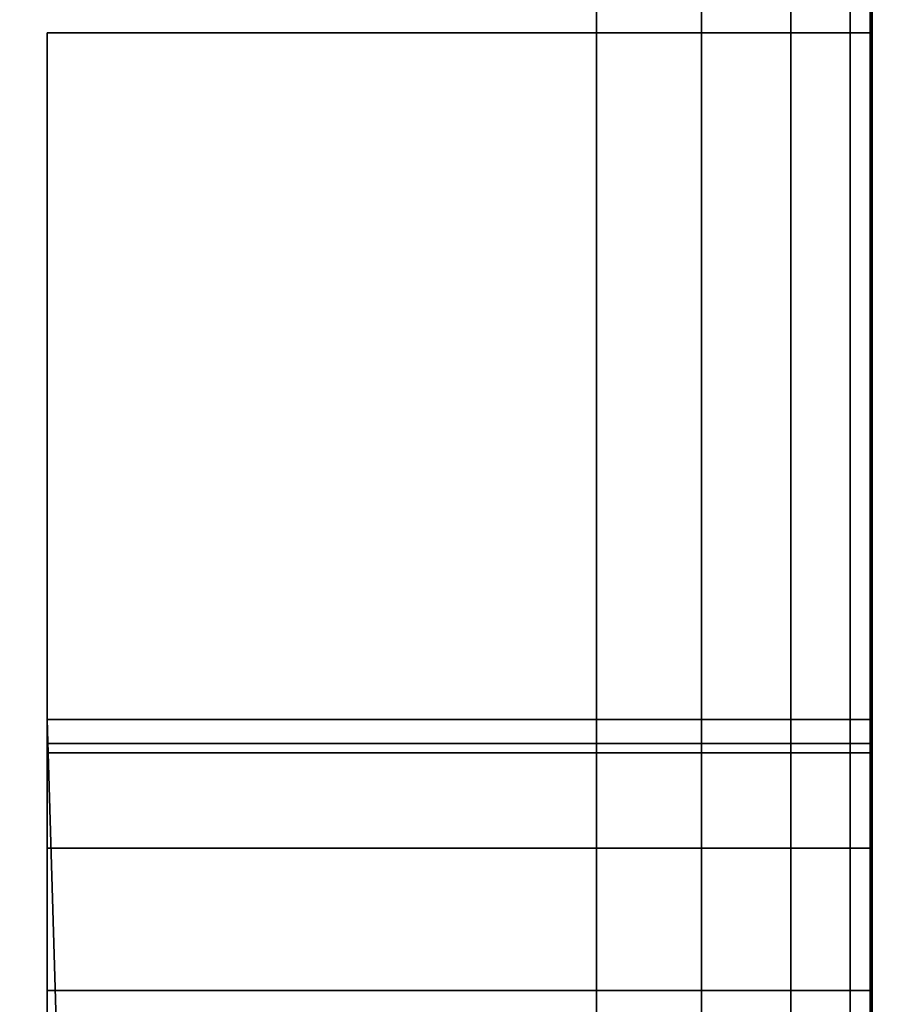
# Model space of a CAD drawing. Header units: millimetres. Extents: x -603 to 3703, y -115 to 193.
# Tile 640 of 656: x 3529.4 to 3532.55, y -12.45 to -8.86. Entities that reach past the tile are written whole.
import ezdxf

# ---------------------------------------------------------------- set-up
doc = ezdxf.new("R2010")
doc.units = ezdxf.units.MM
doc.layers.add('151', color=7, linetype='Continuous', true_color=0xffffff)

# ---------------------------------------------------------------- blocks, each defined once
blk = doc.blocks.new('UG_SURFACE_003')
at = {"layer": '151', "color": 252, "linetype": 'Continuous', "lineweight": 35}
for points in [[(3703.0001, -18, 2212.25), (3703.0001, 174.4, 2212.25), (2296.9999, 174.4, 2212.25), (2296.9999, -18, 2212.25)], [(2447, -18, 2062.2499), (2447, 174.4, 2062.2499), (3553, 174.4, 2062.2499), (3553, -18, 2062.2499)]]:
    blk.add_3dface(points, dxfattribs=at)
blk = doc.blocks.new('UG_SURFACE_140')
at = {"layer": '151', "color": 252, "linetype": 'Continuous', "lineweight": 35}
for points in [[(3529.5, -8.913, 310.41), (3532.5, -8.913, 310.41), (3532.5, -11.413, 309.5), (3529.5, -11.413, 309.5)], [(3529.5, -8.913, 323.25), (3532.5, -8.913, 323.25), (3532.5, -8.913, 310.41), (3529.5, -8.913, 310.41)], [(3529.5, -24.913, 323.25), (3532.5, -24.913, 323.25), (3532.5, -8.913, 323.25), (3529.5, -8.913, 323.25)], [(3529.5, -8.913, 330.25), (3532.5, -8.913, 330.25), (3532.5, -24.913, 330.25), (3529.5, -24.913, 330.25)], [(3529.5, -8.913, 343.09), (3532.5, -8.913, 343.09), (3532.5, -8.913, 330.25), (3529.5, -8.913, 330.25)], [(3529.5, -11.413, 344), (3532.5, -11.413, 344), (3532.5, -8.913, 343.09), (3529.5, -8.913, 343.09)], [(3529.5, -8.913, 323.25), (3529.5, -8.913, 310.41), (3529.5, -11.413, 315.5), (3529.5, -11.5348, 316.1122)], [(3529.5, -8.913, 310.41), (3529.5, -11.8816, 314.3688), (3529.5, -11.5348, 314.8878)], [(3529.5, -11.5348, 314.8878), (3529.5, -11.413, 315.5), (3529.5, -8.913, 310.41)], [(3529.5, -8.913, 343.09), (3529.5, -11.413, 338), (3529.5, -11.5348, 338.6122)], [(3529.5, -8.913, 330.25), (3529.5, -11.8816, 336.8688), (3529.5, -11.5348, 337.3878)], [(3529.5, -22.7889, 336.4002), (3529.5, -13.0128, 336.4002), (3529.5, -8.913, 330.25), (3529.5, -24.913, 330.25)], [(3529.5, -8.913, 323.25), (3529.5, -11.8816, 316.6312), (3529.5, -12.4006, 316.978)], [(3529.5, -12.4006, 314.022), (3529.5, -11.8816, 314.3688), (3529.5, -8.913, 310.41), (3529.5, -11.413, 309.5)], [(3529.5, -11.413, 344), (3529.5, -8.913, 343.09), (3529.5, -11.8816, 339.1312), (3529.5, -12.4006, 339.478)], [(3529.5, -11.5348, 337.3878), (3529.5, -11.413, 338), (3529.5, -8.913, 343.09), (3529.5, -8.913, 330.25)], [(3529.5, -13.0128, 336.4002), (3529.5, -12.4006, 336.522), (3529.5, -8.913, 330.25)], [(3529.5, -11.5348, 316.1122), (3529.5, -11.8816, 316.6312), (3529.5, -8.913, 323.25)], [(3529.5, -11.5348, 338.6122), (3529.5, -11.8816, 339.1312), (3529.5, -8.913, 343.09)], [(3529.5, -12.4006, 336.522), (3529.5, -11.8816, 336.8688), (3529.5, -8.913, 330.25)], [(3529.5, -24.913, 323.25), (3529.5, -8.913, 323.25), (3529.5, -12.4006, 316.978), (3529.5, -13.0128, 317.0998)], [(3532.5, -8.913, 330.25), (3532.5, -8.913, 343.09), (3532.5, -11.413, 338), (3532.5, -11.5348, 337.3878)], [(3532.5, -8.913, 343.09), (3532.5, -11.8816, 339.1312), (3532.5, -11.5348, 338.6122)], [(3532.5, -8.913, 330.25), (3532.5, -11.8816, 336.8688), (3532.5, -12.4006, 336.522)], [(3532.5, -11.5348, 338.6122), (3532.5, -11.413, 338), (3532.5, -8.913, 343.09)], [(3532.5, -8.913, 310.41), (3532.5, -11.413, 315.5), (3532.5, -11.5348, 314.8878)], [(3532.5, -8.913, 323.25), (3532.5, -11.8816, 316.6312), (3532.5, -11.5348, 316.1122)], [(3532.5, -22.7889, 317.0998), (3532.5, -13.0128, 317.0998), (3532.5, -8.913, 323.25), (3532.5, -24.913, 323.25)], [(3532.5, -11.5348, 337.3878), (3532.5, -11.8816, 336.8688), (3532.5, -8.913, 330.25)], [(3532.5, -11.413, 309.5), (3532.5, -8.913, 310.41), (3532.5, -11.8816, 314.3688), (3532.5, -12.4006, 314.022)], [(3532.5, -11.5348, 316.1122), (3532.5, -11.413, 315.5), (3532.5, -8.913, 310.41), (3532.5, -8.913, 323.25)], [(3532.5, -13.0128, 317.0998), (3532.5, -12.4006, 316.978), (3532.5, -8.913, 323.25)], [(3532.5, -12.4006, 339.478), (3532.5, -11.8816, 339.1312), (3532.5, -8.913, 343.09), (3532.5, -11.413, 344)], [(3532.5, -11.5348, 314.8878), (3532.5, -11.8816, 314.3688), (3532.5, -8.913, 310.41)], [(3532.5, -12.4006, 316.978), (3532.5, -11.8816, 316.6312), (3532.5, -8.913, 323.25)], [(3532.5, -24.913, 330.25), (3532.5, -8.913, 330.25), (3532.5, -12.4006, 336.522), (3532.5, -13.0128, 336.4002)], [(3529.5, -11.413, 309.5), (3532.5, -11.413, 309.5), (3532.5, -35.5645, 309.5), (3530.216, -35.4541, 309.5)], [(3530.216, -35.4541, 309.5), (3529.5, -35.5645, 309.5), (3529.5, -11.413, 309.5)], [(3529.5, -11.413, 344), (3529.5, -35.5645, 344), (3530.216, -35.4541, 344)], [(3530.216, -35.4541, 344), (3532.5, -35.5645, 344), (3532.5, -11.413, 344), (3529.5, -11.413, 344)], [(3529.5, -22.7889, 313.9002), (3529.5, -13.0128, 313.9002), (3529.5, -11.413, 309.5), (3529.5, -35.5645, 309.5)], [(3529.5, -13.0128, 313.9002), (3529.5, -12.4006, 314.022), (3529.5, -11.413, 309.5)], [(3529.5, -35.5645, 344), (3529.5, -11.413, 344), (3529.5, -13.0128, 339.5998), (3529.5, -22.7889, 339.5998)], [(3529.5, -12.4006, 339.478), (3529.5, -13.0128, 339.5998), (3529.5, -11.413, 344)], [(3529.5, -11.413, 338), (3532.5, -11.413, 338), (3532.5, -11.5348, 338.6122), (3529.5, -11.5348, 338.6122)], [(3529.5, -11.5348, 337.3878), (3532.5, -11.5348, 337.3878), (3532.5, -11.413, 338), (3529.5, -11.413, 338)], [(3529.5, -11.413, 315.5), (3532.5, -11.413, 315.5), (3532.5, -11.5348, 316.1122), (3529.5, -11.5348, 316.1122)], [(3529.5, -11.5348, 314.8878), (3532.5, -11.5348, 314.8878), (3532.5, -11.413, 315.5), (3529.5, -11.413, 315.5)], [(3532.5, -22.7889, 339.5998), (3532.5, -13.0128, 339.5998), (3532.5, -11.413, 344), (3532.5, -35.5645, 344)], [(3532.5, -13.0128, 339.5998), (3532.5, -12.4006, 339.478), (3532.5, -11.413, 344)], [(3532.5, -35.5645, 309.5), (3532.5, -11.413, 309.5), (3532.5, -13.0128, 313.9002), (3532.5, -22.7889, 313.9002)], [(3532.5, -12.4006, 314.022), (3532.5, -13.0128, 313.9002), (3532.5, -11.413, 309.5)], [(3529.5, -11.5348, 338.6122), (3532.5, -11.5348, 338.6122), (3532.5, -11.8816, 339.1312), (3529.5, -11.8816, 339.1312)], [(3529.5, -11.8816, 336.8688), (3532.5, -11.8816, 336.8688), (3532.5, -11.5348, 337.3878), (3529.5, -11.5348, 337.3878)], [(3529.5, -11.5348, 316.1122), (3532.5, -11.5348, 316.1122), (3532.5, -11.8816, 316.6312), (3529.5, -11.8816, 316.6312)], [(3529.5, -11.8816, 314.3688), (3532.5, -11.8816, 314.3688), (3532.5, -11.5348, 314.8878), (3529.5, -11.5348, 314.8878)], [(3529.5, -11.8816, 339.1312), (3532.5, -11.8816, 339.1312), (3532.5, -12.4006, 339.478), (3529.5, -12.4006, 339.478)], [(3529.5, -12.4006, 336.522), (3532.5, -12.4006, 336.522), (3532.5, -11.8816, 336.8688), (3529.5, -11.8816, 336.8688)], [(3529.5, -11.8816, 316.6312), (3532.5, -11.8816, 316.6312), (3532.5, -12.4006, 316.978), (3529.5, -12.4006, 316.978)], [(3529.5, -12.4006, 314.022), (3532.5, -12.4006, 314.022), (3532.5, -11.8816, 314.3688), (3529.5, -11.8816, 314.3688)], [(3529.5, -12.4006, 339.478), (3532.5, -12.4006, 339.478), (3532.5, -13.0128, 339.5998), (3529.5, -13.0128, 339.5998)], [(3529.5, -13.0128, 336.4002), (3532.5, -13.0128, 336.4002), (3532.5, -12.4006, 336.522), (3529.5, -12.4006, 336.522)], [(3529.5, -12.4006, 316.978), (3532.5, -12.4006, 316.978), (3532.5, -13.0128, 317.0998), (3529.5, -13.0128, 317.0998)], [(3529.5, -13.0128, 313.9002), (3532.5, -13.0128, 313.9002), (3532.5, -12.4006, 314.022), (3529.5, -12.4006, 314.022)]]:
    blk.add_3dface(points, dxfattribs=at)
blk = doc.blocks.new('UG_SURFACE_144')
at = {"layer": '151', "color": 252, "linetype": 'Continuous', "lineweight": 35}
for points in [[(3529.5, -8.913, 1495.41), (3532.5, -8.913, 1495.41), (3532.5, -11.413, 1494.5), (3529.5, -11.413, 1494.5)], [(3529.5, -8.913, 1508.25), (3532.5, -8.913, 1508.25), (3532.5, -8.913, 1495.41), (3529.5, -8.913, 1495.41)], [(3529.5, -24.913, 1508.25), (3532.5, -24.913, 1508.25), (3532.5, -8.913, 1508.25), (3529.5, -8.913, 1508.25)], [(3529.5, -8.913, 1515.25), (3532.5, -8.913, 1515.25), (3532.5, -24.913, 1515.25), (3529.5, -24.913, 1515.25)], [(3529.5, -8.913, 1528.09), (3532.5, -8.913, 1528.09), (3532.5, -8.913, 1515.25), (3529.5, -8.913, 1515.25)], [(3529.5, -11.413, 1529), (3532.5, -11.413, 1529), (3532.5, -8.913, 1528.09), (3529.5, -8.913, 1528.09)], [(3529.5, -8.913, 1528.09), (3529.5, -11.413, 1523), (3529.5, -11.5348, 1523.6123)], [(3529.5, -8.913, 1515.25), (3529.5, -11.8816, 1521.8687), (3529.5, -11.5348, 1522.3877)], [(3529.5, -11.5348, 1522.3877), (3529.5, -11.413, 1523), (3529.5, -8.913, 1528.09), (3529.5, -8.913, 1515.25)], [(3529.5, -11.5348, 1523.6123), (3529.5, -11.8816, 1524.1313), (3529.5, -8.913, 1528.09)], [(3529.5, -8.913, 1508.25), (3529.5, -8.913, 1495.41), (3529.5, -11.413, 1500.5), (3529.5, -11.5348, 1501.1122)], [(3529.5, -8.913, 1495.41), (3529.5, -11.8816, 1499.3688), (3529.5, -11.5348, 1499.8878)], [(3529.5, -8.913, 1515.25), (3529.5, -12.4006, 1521.5219), (3529.5, -11.8816, 1521.8687)], [(3529.5, -8.913, 1508.25), (3529.5, -11.8816, 1501.6313), (3529.5, -12.4006, 1501.978)], [(3529.5, -11.5348, 1499.8878), (3529.5, -11.413, 1500.5), (3529.5, -8.913, 1495.41)], [(3529.5, -11.8816, 1524.1313), (3529.5, -12.4006, 1524.4781), (3529.5, -11.413, 1529), (3529.5, -8.913, 1528.09)], [(3529.5, -22.7889, 1521.4002), (3529.5, -13.0128, 1521.4002), (3529.5, -8.913, 1515.25), (3529.5, -24.913, 1515.25)], [(3529.5, -11.5348, 1501.1122), (3529.5, -11.8816, 1501.6313), (3529.5, -8.913, 1508.25)], [(3529.5, -13.0128, 1521.4002), (3529.5, -12.4006, 1521.5219), (3529.5, -8.913, 1515.25)], [(3529.5, -8.913, 1495.41), (3529.5, -11.413, 1494.5), (3529.5, -12.4006, 1499.022), (3529.5, -11.8816, 1499.3688)], [(3529.5, -24.913, 1508.25), (3529.5, -8.913, 1508.25), (3529.5, -12.4006, 1501.978), (3529.5, -13.0128, 1502.0999)], [(3532.5, -8.913, 1495.41), (3532.5, -11.413, 1500.5), (3532.5, -11.5348, 1499.8878)], [(3532.5, -8.913, 1508.25), (3532.5, -11.8816, 1501.6313), (3532.5, -11.5348, 1501.1122)], [(3532.5, -11.5348, 1501.1122), (3532.5, -11.413, 1500.5), (3532.5, -8.913, 1495.41), (3532.5, -8.913, 1508.25)], [(3532.5, -8.913, 1515.25), (3532.5, -8.913, 1528.09), (3532.5, -11.413, 1523), (3532.5, -11.5348, 1522.3877)], [(3532.5, -8.913, 1528.09), (3532.5, -11.8816, 1524.1313), (3532.5, -11.5348, 1523.6123)], [(3532.5, -8.913, 1508.25), (3532.5, -12.4006, 1501.978), (3532.5, -11.8816, 1501.6313)], [(3532.5, -8.913, 1515.25), (3532.5, -11.8816, 1521.8687), (3532.5, -12.4006, 1521.5219)], [(3532.5, -11.5348, 1523.6123), (3532.5, -11.413, 1523), (3532.5, -8.913, 1528.09)], [(3532.5, -11.5348, 1499.8878), (3532.5, -11.8816, 1499.3688), (3532.5, -8.913, 1495.41)], [(3532.5, -11.5348, 1522.3877), (3532.5, -11.8816, 1521.8687), (3532.5, -8.913, 1515.25)], [(3532.5, -11.8816, 1499.3688), (3532.5, -12.4006, 1499.022), (3532.5, -11.413, 1494.5), (3532.5, -8.913, 1495.41)], [(3532.5, -22.7889, 1502.0999), (3532.5, -13.0128, 1502.0999), (3532.5, -8.913, 1508.25), (3532.5, -24.913, 1508.25)], [(3532.5, -8.913, 1528.09), (3532.5, -11.413, 1529), (3532.5, -12.4006, 1524.4781), (3532.5, -11.8816, 1524.1313)], [(3532.5, -13.0128, 1502.0999), (3532.5, -12.4006, 1501.978), (3532.5, -8.913, 1508.25)], [(3532.5, -24.913, 1515.25), (3532.5, -8.913, 1515.25), (3532.5, -12.4006, 1521.5219), (3532.5, -13.0128, 1521.4002)], [(3529.5, -11.413, 1494.5), (3532.5, -11.413, 1494.5), (3532.5, -35.5645, 1494.5), (3530.216, -35.4541, 1494.5)], [(3530.216, -35.4541, 1494.5), (3529.5, -35.5645, 1494.5), (3529.5, -11.413, 1494.5)], [(3529.5, -11.413, 1529), (3529.5, -35.5645, 1529), (3530.216, -35.4541, 1529)], [(3530.216, -35.4541, 1529), (3532.5, -35.5645, 1529), (3532.5, -11.413, 1529), (3529.5, -11.413, 1529)], [(3529.5, -22.7889, 1498.9002), (3529.5, -13.0128, 1498.9002), (3529.5, -11.413, 1494.5), (3529.5, -35.5645, 1494.5)], [(3529.5, -35.5645, 1529), (3529.5, -11.413, 1529), (3529.5, -13.0128, 1524.5998), (3529.5, -22.7889, 1524.5998)], [(3529.5, -13.0128, 1498.9002), (3529.5, -12.4006, 1499.022), (3529.5, -11.413, 1494.5)], [(3529.5, -12.4006, 1524.4781), (3529.5, -13.0128, 1524.5998), (3529.5, -11.413, 1529)], [(3529.5, -11.413, 1523), (3532.5, -11.413, 1523), (3532.5, -11.5348, 1523.6123), (3529.5, -11.5348, 1523.6123)], [(3529.5, -11.5348, 1522.3877), (3532.5, -11.5348, 1522.3877), (3532.5, -11.413, 1523), (3529.5, -11.413, 1523)], [(3529.5, -11.413, 1500.5), (3532.5, -11.413, 1500.5), (3532.5, -11.5348, 1501.1122), (3529.5, -11.5348, 1501.1122)], [(3529.5, -11.5348, 1499.8878), (3532.5, -11.5348, 1499.8878), (3532.5, -11.413, 1500.5), (3529.5, -11.413, 1500.5)], [(3532.5, -22.7889, 1524.5998), (3532.5, -13.0128, 1524.5998), (3532.5, -11.413, 1529), (3532.5, -35.5645, 1529)], [(3532.5, -13.0128, 1524.5998), (3532.5, -12.4006, 1524.4781), (3532.5, -11.413, 1529)], [(3532.5, -12.4006, 1499.022), (3532.5, -13.0128, 1498.9002), (3532.5, -11.413, 1494.5)], [(3532.5, -35.5645, 1494.5), (3532.5, -11.413, 1494.5), (3532.5, -13.0128, 1498.9002), (3532.5, -22.7889, 1498.9002)], [(3529.5, -11.5348, 1523.6123), (3532.5, -11.5348, 1523.6123), (3532.5, -11.8816, 1524.1313), (3529.5, -11.8816, 1524.1313)], [(3529.5, -11.8816, 1521.8687), (3532.5, -11.8816, 1521.8687), (3532.5, -11.5348, 1522.3877), (3529.5, -11.5348, 1522.3877)], [(3529.5, -11.5348, 1501.1122), (3532.5, -11.5348, 1501.1122), (3532.5, -11.8816, 1501.6313), (3529.5, -11.8816, 1501.6313)], [(3529.5, -11.8816, 1499.3688), (3532.5, -11.8816, 1499.3688), (3532.5, -11.5348, 1499.8878), (3529.5, -11.5348, 1499.8878)], [(3529.5, -11.8816, 1524.1313), (3532.5, -11.8816, 1524.1313), (3532.5, -12.4006, 1524.4781), (3529.5, -12.4006, 1524.4781)], [(3529.5, -12.4006, 1521.5219), (3532.5, -12.4006, 1521.5219), (3532.5, -11.8816, 1521.8687), (3529.5, -11.8816, 1521.8687)], [(3529.5, -11.8816, 1501.6313), (3532.5, -11.8816, 1501.6313), (3532.5, -12.4006, 1501.978), (3529.5, -12.4006, 1501.978)], [(3529.5, -12.4006, 1499.022), (3532.5, -12.4006, 1499.022), (3532.5, -11.8816, 1499.3688), (3529.5, -11.8816, 1499.3688)], [(3529.5, -12.4006, 1524.4781), (3532.5, -12.4006, 1524.4781), (3532.5, -13.0128, 1524.5998), (3529.5, -13.0128, 1524.5998)], [(3529.5, -13.0128, 1521.4002), (3532.5, -13.0128, 1521.4002), (3532.5, -12.4006, 1521.5219), (3529.5, -12.4006, 1521.5219)], [(3529.5, -12.4006, 1501.978), (3532.5, -12.4006, 1501.978), (3532.5, -13.0128, 1502.0999), (3529.5, -13.0128, 1502.0999)], [(3529.5, -13.0128, 1498.9002), (3532.5, -13.0128, 1498.9002), (3532.5, -12.4006, 1499.022), (3529.5, -12.4006, 1499.022)]]:
    blk.add_3dface(points, dxfattribs=at)
blk = doc.blocks.new('UG_SURFACE_147')
at = {"layer": '151', "color": 252, "linetype": 'Continuous', "lineweight": 35}
for points in [[(3529.5, -8.913, 1745.41), (3532.5, -8.913, 1745.41), (3532.5, -11.413, 1744.5), (3529.5, -11.413, 1744.5)], [(3529.5, -8.913, 1758.25), (3532.5, -8.913, 1758.25), (3532.5, -8.913, 1745.41), (3529.5, -8.913, 1745.41)], [(3529.5, -24.913, 1758.25), (3532.5, -24.913, 1758.25), (3532.5, -8.913, 1758.25), (3529.5, -8.913, 1758.25)], [(3529.5, -8.913, 1765.25), (3532.5, -8.913, 1765.25), (3532.5, -24.913, 1765.25), (3529.5, -24.913, 1765.25)], [(3529.5, -8.913, 1778.09), (3532.5, -8.913, 1778.09), (3532.5, -8.913, 1765.25), (3529.5, -8.913, 1765.25)], [(3529.5, -11.413, 1779), (3532.5, -11.413, 1779), (3532.5, -8.913, 1778.09), (3529.5, -8.913, 1778.09)], [(3529.5, -8.913, 1778.09), (3529.5, -11.413, 1773), (3529.5, -11.5348, 1773.6123)], [(3529.5, -8.913, 1765.25), (3529.5, -11.8816, 1771.8687), (3529.5, -11.5348, 1772.3877)], [(3529.5, -11.5348, 1772.3877), (3529.5, -11.413, 1773), (3529.5, -8.913, 1778.09), (3529.5, -8.913, 1765.25)], [(3529.5, -11.5348, 1773.6123), (3529.5, -11.8816, 1774.1313), (3529.5, -8.913, 1778.09)], [(3529.5, -8.913, 1758.25), (3529.5, -8.913, 1745.41), (3529.5, -11.413, 1750.5), (3529.5, -11.5348, 1751.1122)], [(3529.5, -8.913, 1745.41), (3529.5, -11.8816, 1749.3688), (3529.5, -11.5348, 1749.8878)], [(3529.5, -8.913, 1765.25), (3529.5, -12.4006, 1771.5219), (3529.5, -11.8816, 1771.8687)], [(3529.5, -8.913, 1758.25), (3529.5, -11.8816, 1751.6313), (3529.5, -12.4006, 1751.978)], [(3529.5, -11.5348, 1749.8878), (3529.5, -11.413, 1750.5), (3529.5, -8.913, 1745.41)], [(3529.5, -11.8816, 1774.1313), (3529.5, -12.4006, 1774.4781), (3529.5, -11.413, 1779), (3529.5, -8.913, 1778.09)], [(3529.5, -22.7889, 1771.4002), (3529.5, -13.0128, 1771.4002), (3529.5, -8.913, 1765.25), (3529.5, -24.913, 1765.25)], [(3529.5, -11.5348, 1751.1122), (3529.5, -11.8816, 1751.6313), (3529.5, -8.913, 1758.25)], [(3529.5, -13.0128, 1771.4002), (3529.5, -12.4006, 1771.5219), (3529.5, -8.913, 1765.25)], [(3529.5, -8.913, 1745.41), (3529.5, -11.413, 1744.5), (3529.5, -12.4006, 1749.022), (3529.5, -11.8816, 1749.3688)], [(3529.5, -24.913, 1758.25), (3529.5, -8.913, 1758.25), (3529.5, -12.4006, 1751.978), (3529.5, -13.0128, 1752.0999)], [(3532.5, -8.913, 1745.41), (3532.5, -11.413, 1750.5), (3532.5, -11.5348, 1749.8878)], [(3532.5, -8.913, 1758.25), (3532.5, -11.8816, 1751.6313), (3532.5, -11.5348, 1751.1122)], [(3532.5, -11.5348, 1751.1122), (3532.5, -11.413, 1750.5), (3532.5, -8.913, 1745.41), (3532.5, -8.913, 1758.25)], [(3532.5, -8.913, 1765.25), (3532.5, -8.913, 1778.09), (3532.5, -11.413, 1773), (3532.5, -11.5348, 1772.3877)], [(3532.5, -8.913, 1778.09), (3532.5, -11.8816, 1774.1313), (3532.5, -11.5348, 1773.6123)], [(3532.5, -8.913, 1758.25), (3532.5, -12.4006, 1751.978), (3532.5, -11.8816, 1751.6313)], [(3532.5, -8.913, 1765.25), (3532.5, -11.8816, 1771.8687), (3532.5, -12.4006, 1771.5219)], [(3532.5, -11.5348, 1773.6123), (3532.5, -11.413, 1773), (3532.5, -8.913, 1778.09)], [(3532.5, -11.5348, 1749.8878), (3532.5, -11.8816, 1749.3688), (3532.5, -8.913, 1745.41)], [(3532.5, -11.5348, 1772.3877), (3532.5, -11.8816, 1771.8687), (3532.5, -8.913, 1765.25)], [(3532.5, -11.8816, 1749.3688), (3532.5, -12.4006, 1749.022), (3532.5, -11.413, 1744.5), (3532.5, -8.913, 1745.41)], [(3532.5, -22.7889, 1752.0999), (3532.5, -13.0128, 1752.0999), (3532.5, -8.913, 1758.25), (3532.5, -24.913, 1758.25)], [(3532.5, -8.913, 1778.09), (3532.5, -11.413, 1779), (3532.5, -12.4006, 1774.4781), (3532.5, -11.8816, 1774.1313)], [(3532.5, -13.0128, 1752.0999), (3532.5, -12.4006, 1751.978), (3532.5, -8.913, 1758.25)], [(3532.5, -24.913, 1765.25), (3532.5, -8.913, 1765.25), (3532.5, -12.4006, 1771.5219), (3532.5, -13.0128, 1771.4002)], [(3529.5, -11.413, 1744.5), (3532.5, -11.413, 1744.5), (3532.5, -35.5645, 1744.5), (3530.216, -35.4541, 1744.5)], [(3530.216, -35.4541, 1744.5), (3529.5, -35.5645, 1744.5), (3529.5, -11.413, 1744.5)], [(3529.5, -11.413, 1779), (3529.5, -35.5645, 1779), (3530.216, -35.4541, 1779)], [(3530.216, -35.4541, 1779), (3532.5, -35.5645, 1779), (3532.5, -11.413, 1779), (3529.5, -11.413, 1779)], [(3529.5, -22.7889, 1748.9002), (3529.5, -13.0128, 1748.9002), (3529.5, -11.413, 1744.5), (3529.5, -35.5645, 1744.5)], [(3529.5, -35.5645, 1779), (3529.5, -11.413, 1779), (3529.5, -13.0128, 1774.5998), (3529.5, -22.7889, 1774.5998)], [(3529.5, -13.0128, 1748.9002), (3529.5, -12.4006, 1749.022), (3529.5, -11.413, 1744.5)], [(3529.5, -12.4006, 1774.4781), (3529.5, -13.0128, 1774.5998), (3529.5, -11.413, 1779)], [(3529.5, -11.413, 1773), (3532.5, -11.413, 1773), (3532.5, -11.5348, 1773.6123), (3529.5, -11.5348, 1773.6123)], [(3529.5, -11.5348, 1772.3877), (3532.5, -11.5348, 1772.3877), (3532.5, -11.413, 1773), (3529.5, -11.413, 1773)], [(3529.5, -11.413, 1750.5), (3532.5, -11.413, 1750.5), (3532.5, -11.5348, 1751.1122), (3529.5, -11.5348, 1751.1122)], [(3529.5, -11.5348, 1749.8878), (3532.5, -11.5348, 1749.8878), (3532.5, -11.413, 1750.5), (3529.5, -11.413, 1750.5)], [(3532.5, -22.7889, 1774.5998), (3532.5, -13.0128, 1774.5998), (3532.5, -11.413, 1779), (3532.5, -35.5645, 1779)], [(3532.5, -13.0128, 1774.5998), (3532.5, -12.4006, 1774.4781), (3532.5, -11.413, 1779)], [(3532.5, -12.4006, 1749.022), (3532.5, -13.0128, 1748.9002), (3532.5, -11.413, 1744.5)], [(3532.5, -35.5645, 1744.5), (3532.5, -11.413, 1744.5), (3532.5, -13.0128, 1748.9002), (3532.5, -22.7889, 1748.9002)], [(3529.5, -11.5348, 1773.6123), (3532.5, -11.5348, 1773.6123), (3532.5, -11.8816, 1774.1313), (3529.5, -11.8816, 1774.1313)], [(3529.5, -11.8816, 1771.8687), (3532.5, -11.8816, 1771.8687), (3532.5, -11.5348, 1772.3877), (3529.5, -11.5348, 1772.3877)], [(3529.5, -11.5348, 1751.1122), (3532.5, -11.5348, 1751.1122), (3532.5, -11.8816, 1751.6313), (3529.5, -11.8816, 1751.6313)], [(3529.5, -11.8816, 1749.3688), (3532.5, -11.8816, 1749.3688), (3532.5, -11.5348, 1749.8878), (3529.5, -11.5348, 1749.8878)], [(3529.5, -11.8816, 1774.1313), (3532.5, -11.8816, 1774.1313), (3532.5, -12.4006, 1774.4781), (3529.5, -12.4006, 1774.4781)], [(3529.5, -12.4006, 1771.5219), (3532.5, -12.4006, 1771.5219), (3532.5, -11.8816, 1771.8687), (3529.5, -11.8816, 1771.8687)], [(3529.5, -11.8816, 1751.6313), (3532.5, -11.8816, 1751.6313), (3532.5, -12.4006, 1751.978), (3529.5, -12.4006, 1751.978)], [(3529.5, -12.4006, 1749.022), (3532.5, -12.4006, 1749.022), (3532.5, -11.8816, 1749.3688), (3529.5, -11.8816, 1749.3688)], [(3529.5, -12.4006, 1774.4781), (3532.5, -12.4006, 1774.4781), (3532.5, -13.0128, 1774.5998), (3529.5, -13.0128, 1774.5998)], [(3529.5, -13.0128, 1771.4002), (3532.5, -13.0128, 1771.4002), (3532.5, -12.4006, 1771.5219), (3529.5, -12.4006, 1771.5219)], [(3529.5, -12.4006, 1751.978), (3532.5, -12.4006, 1751.978), (3532.5, -13.0128, 1752.0999), (3529.5, -13.0128, 1752.0999)], [(3529.5, -13.0128, 1748.9002), (3532.5, -13.0128, 1748.9002), (3532.5, -12.4006, 1749.022), (3529.5, -12.4006, 1749.022)]]:
    blk.add_3dface(points, dxfattribs=at)
blk = doc.blocks.new('UG_SURFACE_169')
at = {"layer": '151', "color": 18, "linetype": 'Continuous', "lineweight": 70}
for points in [[(3514.4999, -28.5, 309.25), (3514.4999, -6.5, 309.25), (3532.5, -6.5, 309.25), (3532.5, -31.5, 309.25)], [(3532.5, -31.5, 344.25), (3532.5, -6.5, 344.25), (3514.4999, -6.5, 344.25), (3514.4999, -28.5, 344.25)], [(3532.5, -6.5, 344.25), (3532.5, -31.5, 344.25), (3532.5, -31.5, 309.25), (3532.5, -6.5, 309.25)]]:
    blk.add_3dface(points, dxfattribs=at)
blk = doc.blocks.new('UG_SURFACE_170')
at = {"layer": '151', "color": 252, "linetype": 'Continuous', "lineweight": 35}
for points in [[(3532.5, -7, 310.75), (3532.5, -17.2706, 324.7426), (3532.5, -16.6468, 325.8229)], [(3532.5, -7, 310.75), (3532.5, -7.5, 310.75), (3532.5, -18.2798, 324.0094), (3532.5, -17.2706, 324.7426)], [(3532.5, -16.6468, 325.8229), (3532.5, -7.5, 342.75), (3532.5, -7, 342.75), (3532.5, -7, 310.75)], [(3517.4999, -27.5, 344.25), (3517.4999, -7.5, 344.25), (3531.5001, -7.5, 344.25), (3531.5001, -31.5, 344.25)], [(3531.5001, -31.5, 346.25), (3531.5001, -7.5, 346.25), (3517.4999, -7.5, 346.25), (3517.4999, -27.5, 346.25)], [(3517.4999, -27.5, 307.25), (3517.4999, -7.5, 307.25), (3531.5001, -7.5, 307.25), (3531.5001, -31.5, 307.25)], [(3531.5001, -31.5, 309.25), (3531.5001, -7.5, 309.25), (3517.4999, -7.5, 309.25), (3517.4999, -27.5, 309.25)], [(3531.8828, -7.5, 344.1739), (3531.8828, -31.5, 344.1739), (3531.5001, -31.5, 344.25), (3531.5001, -7.5, 344.25)], [(3531.5001, -7.5, 309.25), (3531.5001, -31.5, 309.25), (3531.8828, -31.5, 309.3261), (3531.8828, -7.5, 309.3261)], [(3531.5001, -7.5, 346.25), (3531.5001, -31.5, 346.25), (3532.6481, -31.5, 346.0217), (3532.6481, -7.5, 346.0217)], [(3532.6481, -7.5, 307.4784), (3532.6481, -31.5, 307.4784), (3531.5001, -31.5, 307.25), (3531.5001, -7.5, 307.25)], [(3532.207, -7.5, 343.9571), (3532.207, -31.5, 343.9571), (3531.8828, -31.5, 344.1739), (3531.8828, -7.5, 344.1739)], [(3531.8828, -7.5, 309.3261), (3531.8828, -31.5, 309.3261), (3532.207, -31.5, 309.5429), (3532.207, -7.5, 309.5429)], [(3532.424, -7.5, 343.6327), (3532.424, -31.5, 343.6327), (3532.207, -31.5, 343.9571), (3532.207, -7.5, 343.9571)], [(3532.207, -7.5, 309.5429), (3532.207, -31.5, 309.5429), (3532.424, -31.5, 309.8673), (3532.424, -7.5, 309.8673)], [(3532.5, -7.5, 343.25), (3532.5, -31.5, 343.25), (3532.424, -31.5, 343.6327), (3532.424, -7.5, 343.6327)], [(3532.424, -7.5, 309.8673), (3532.424, -31.5, 309.8673), (3532.5, -31.5, 310.25), (3532.5, -7.5, 310.25)], [(3532.5, -31.5, 343.25), (3532.5, -7.5, 343.25), (3532.5, -18.8763, 329.6844), (3532.5, -20.1237, 329.6844)], [(3532.5, -7.5, 310.75), (3532.5, -20.7202, 324.0094), (3532.5, -19.5, 323.75)], [(3532.5, -7.5, 342.75), (3532.5, -16.5164, 327.0636), (3532.5, -16.9019, 328.25)], [(3532.5, -19.5, 323.75), (3532.5, -18.2798, 324.0094), (3532.5, -7.5, 310.75)], [(3532.5, -7.5, 342.75), (3532.5, -16.6468, 325.8229), (3532.5, -16.5164, 327.0636)], [(3532.5, -16.9019, 328.25), (3532.5, -17.7366, 329.1771), (3532.5, -7.5, 343.25), (3532.5, -7.5, 342.75)], [(3532.5, -17.7366, 329.1771), (3532.5, -18.8763, 329.6844), (3532.5, -7.5, 343.25)], [(3532.5, -20.7202, 324.0094), (3532.5, -7.5, 310.75), (3532.5, -7.5, 310.25), (3532.5, -31.5, 310.25)]]:
    blk.add_3dface(points, dxfattribs=at)
blk = doc.blocks.new('UG_SURFACE_171')
at = {"layer": '151', "color": 252, "linetype": 'Continuous', "lineweight": 35}
for points in [[(3529.5, -11.5, 309.5), (3529.5, -33, 309.5), (3529.5, -33, 344), (3529.5, -11.5, 344)], [(3532.5, -11.5, 309.5), (3532.5, -33, 309.5), (3529.5, -33, 309.5), (3529.5, -11.5, 309.5)], [(3529.5, -11.5, 344), (3529.5, -33, 344), (3532.5, -33, 344), (3532.5, -11.5, 344)], [(3529.5, -11.5, 344), (3532.5, -11.5, 344), (3532.5, -11.5, 309.5), (3529.5, -11.5, 309.5)], [(3532.5, -11.5, 344), (3532.5, -33, 344), (3532.5, -33, 309.5), (3532.5, -11.5, 309.5)]]:
    blk.add_3dface(points, dxfattribs=at)
blk = doc.blocks.new('UG_SURFACE_175')
at = {"layer": '151', "color": 18, "linetype": 'Continuous', "lineweight": 70}
for points in [[(3514.4999, -28.5, 1494.2501), (3514.4999, -6.5, 1494.2501), (3532.5, -6.5, 1494.2501), (3532.5, -31.5, 1494.2501)], [(3532.5, -31.5, 1529.25), (3532.5, -6.5, 1529.25), (3514.4999, -6.5, 1529.25), (3514.4999, -28.5, 1529.25)], [(3532.5, -6.5, 1529.25), (3532.5, -31.5, 1529.25), (3532.5, -31.5, 1494.2501), (3532.5, -6.5, 1494.2501)]]:
    blk.add_3dface(points, dxfattribs=at)
blk = doc.blocks.new('UG_SURFACE_176')
at = {"layer": '151', "color": 252, "linetype": 'Continuous', "lineweight": 35}
for points in [[(3532.5, -7, 1495.75), (3532.5, -17.2706, 1509.7426), (3532.5, -16.6468, 1510.8229)], [(3532.5, -7, 1495.75), (3532.5, -7.5, 1495.75), (3532.5, -18.2798, 1509.0094), (3532.5, -17.2706, 1509.7426)], [(3532.5, -16.6468, 1510.8229), (3532.5, -7.5, 1527.75), (3532.5, -7, 1527.75), (3532.5, -7, 1495.75)], [(3517.4999, -27.5, 1529.25), (3517.4999, -7.5, 1529.25), (3531.5001, -7.5, 1529.25), (3531.5001, -31.5, 1529.25)], [(3531.5001, -31.5, 1531.25), (3531.5001, -7.5, 1531.25), (3517.4999, -7.5, 1531.25), (3517.4999, -27.5, 1531.25)], [(3517.4999, -27.5, 1492.25), (3517.4999, -7.5, 1492.25), (3531.5001, -7.5, 1492.25), (3531.5001, -31.5, 1492.25)], [(3531.5001, -31.5, 1494.2501), (3531.5001, -7.5, 1494.2501), (3517.4999, -7.5, 1494.2501), (3517.4999, -27.5, 1494.2501)], [(3531.8828, -7.5, 1529.1739), (3531.8828, -31.5, 1529.1739), (3531.5001, -31.5, 1529.25), (3531.5001, -7.5, 1529.25)], [(3531.5001, -7.5, 1494.2501), (3531.5001, -31.5, 1494.2501), (3531.8828, -31.5, 1494.3261), (3531.8828, -7.5, 1494.3261)], [(3531.5001, -7.5, 1531.25), (3531.5001, -31.5, 1531.25), (3532.6481, -31.5, 1531.0216), (3532.6481, -7.5, 1531.0216)], [(3532.6481, -7.5, 1492.4784), (3532.6481, -31.5, 1492.4784), (3531.5001, -31.5, 1492.25), (3531.5001, -7.5, 1492.25)], [(3532.207, -7.5, 1528.9571), (3532.207, -31.5, 1528.9571), (3531.8828, -31.5, 1529.1739), (3531.8828, -7.5, 1529.1739)], [(3531.8828, -7.5, 1494.3261), (3531.8828, -31.5, 1494.3261), (3532.207, -31.5, 1494.5428), (3532.207, -7.5, 1494.5428)], [(3532.424, -7.5, 1528.6326), (3532.424, -31.5, 1528.6326), (3532.207, -31.5, 1528.9571), (3532.207, -7.5, 1528.9571)], [(3532.207, -7.5, 1494.5428), (3532.207, -31.5, 1494.5428), (3532.424, -31.5, 1494.8673), (3532.424, -7.5, 1494.8673)], [(3532.5, -7.5, 1528.25), (3532.5, -31.5, 1528.25), (3532.424, -31.5, 1528.6326), (3532.424, -7.5, 1528.6326)], [(3532.424, -7.5, 1494.8673), (3532.424, -31.5, 1494.8673), (3532.5, -31.5, 1495.25), (3532.5, -7.5, 1495.25)], [(3532.5, -31.5, 1528.25), (3532.5, -7.5, 1528.25), (3532.5, -18.8763, 1514.6844), (3532.5, -20.1237, 1514.6844)], [(3532.5, -7.5, 1495.75), (3532.5, -20.7202, 1509.0094), (3532.5, -19.5, 1508.75)], [(3532.5, -19.5, 1508.75), (3532.5, -18.2798, 1509.0094), (3532.5, -7.5, 1495.75)], [(3532.5, -7.5, 1528.25), (3532.5, -7.5, 1527.75), (3532.5, -16.9019, 1513.25), (3532.5, -17.7366, 1514.1771)], [(3532.5, -7.5, 1527.75), (3532.5, -16.6468, 1510.8229), (3532.5, -16.5164, 1512.0636)], [(3532.5, -16.5164, 1512.0636), (3532.5, -16.9019, 1513.25), (3532.5, -7.5, 1527.75)], [(3532.5, -17.7366, 1514.1771), (3532.5, -18.8763, 1514.6844), (3532.5, -7.5, 1528.25)], [(3532.5, -20.7202, 1509.0094), (3532.5, -7.5, 1495.75), (3532.5, -7.5, 1495.25), (3532.5, -31.5, 1495.25)]]:
    blk.add_3dface(points, dxfattribs=at)
blk = doc.blocks.new('UG_SURFACE_177')
at = {"layer": '151', "color": 252, "linetype": 'Continuous', "lineweight": 35}
for points in [[(3529.5, -11.5, 1494.5), (3529.5, -33, 1494.5), (3529.5, -33, 1529), (3529.5, -11.5, 1529)], [(3532.5, -11.5, 1494.5), (3532.5, -33, 1494.5), (3529.5, -33, 1494.5), (3529.5, -11.5, 1494.5)], [(3529.5, -11.5, 1529), (3529.5, -33, 1529), (3532.5, -33, 1529), (3532.5, -11.5, 1529)], [(3529.5, -11.5, 1529), (3532.5, -11.5, 1529), (3532.5, -11.5, 1494.5), (3529.5, -11.5, 1494.5)], [(3532.5, -11.5, 1529), (3532.5, -33, 1529), (3532.5, -33, 1494.5), (3532.5, -11.5, 1494.5)]]:
    blk.add_3dface(points, dxfattribs=at)
blk = doc.blocks.new('UG_SURFACE_178')
at = {"layer": '151', "color": 18, "linetype": 'Continuous', "lineweight": 70}
for points in [[(3514.4999, -28.5, 1744.2501), (3514.4999, -6.5, 1744.2501), (3532.5, -6.5, 1744.2501), (3532.5, -31.5, 1744.2501)], [(3532.5, -31.5, 1779.25), (3532.5, -6.5, 1779.25), (3514.4999, -6.5, 1779.25), (3514.4999, -28.5, 1779.25)], [(3532.5, -6.5, 1779.25), (3532.5, -31.5, 1779.25), (3532.5, -31.5, 1744.2501), (3532.5, -6.5, 1744.2501)]]:
    blk.add_3dface(points, dxfattribs=at)
blk = doc.blocks.new('UG_SURFACE_179')
at = {"layer": '151', "color": 252, "linetype": 'Continuous', "lineweight": 35}
for points in [[(3532.5, -7, 1745.75), (3532.5, -17.2706, 1759.7426), (3532.5, -16.6468, 1760.8229)], [(3532.5, -7, 1745.75), (3532.5, -7.5, 1745.75), (3532.5, -18.2798, 1759.0094), (3532.5, -17.2706, 1759.7426)], [(3532.5, -16.6468, 1760.8229), (3532.5, -7.5, 1777.75), (3532.5, -7, 1777.75), (3532.5, -7, 1745.75)], [(3517.4999, -27.5, 1779.25), (3517.4999, -7.5, 1779.25), (3531.5001, -7.5, 1779.25), (3531.5001, -31.5, 1779.25)], [(3531.5001, -31.5, 1781.25), (3531.5001, -7.5, 1781.25), (3517.4999, -7.5, 1781.25), (3517.4999, -27.5, 1781.25)], [(3517.4999, -27.5, 1742.25), (3517.4999, -7.5, 1742.25), (3531.5001, -7.5, 1742.25), (3531.5001, -31.5, 1742.25)], [(3531.5001, -31.5, 1744.2501), (3531.5001, -7.5, 1744.2501), (3517.4999, -7.5, 1744.2501), (3517.4999, -27.5, 1744.2501)], [(3531.8828, -7.5, 1779.1739), (3531.8828, -31.5, 1779.1739), (3531.5001, -31.5, 1779.25), (3531.5001, -7.5, 1779.25)], [(3531.5001, -7.5, 1744.2501), (3531.5001, -31.5, 1744.2501), (3531.8828, -31.5, 1744.3261), (3531.8828, -7.5, 1744.3261)], [(3531.5001, -7.5, 1781.25), (3531.5001, -31.5, 1781.25), (3532.6481, -31.5, 1781.0216), (3532.6481, -7.5, 1781.0216)], [(3532.6481, -7.5, 1742.4784), (3532.6481, -31.5, 1742.4784), (3531.5001, -31.5, 1742.25), (3531.5001, -7.5, 1742.25)], [(3532.207, -7.5, 1778.9571), (3532.207, -31.5, 1778.9571), (3531.8828, -31.5, 1779.1739), (3531.8828, -7.5, 1779.1739)], [(3531.8828, -7.5, 1744.3261), (3531.8828, -31.5, 1744.3261), (3532.207, -31.5, 1744.5428), (3532.207, -7.5, 1744.5428)], [(3532.424, -7.5, 1778.6326), (3532.424, -31.5, 1778.6326), (3532.207, -31.5, 1778.9571), (3532.207, -7.5, 1778.9571)], [(3532.207, -7.5, 1744.5428), (3532.207, -31.5, 1744.5428), (3532.424, -31.5, 1744.8673), (3532.424, -7.5, 1744.8673)], [(3532.5, -7.5, 1778.25), (3532.5, -31.5, 1778.25), (3532.424, -31.5, 1778.6326), (3532.424, -7.5, 1778.6326)], [(3532.424, -7.5, 1744.8673), (3532.424, -31.5, 1744.8673), (3532.5, -31.5, 1745.25), (3532.5, -7.5, 1745.25)], [(3532.5, -31.5, 1778.25), (3532.5, -7.5, 1778.25), (3532.5, -18.8763, 1764.6844), (3532.5, -20.1237, 1764.6844)], [(3532.5, -7.5, 1745.75), (3532.5, -20.7202, 1759.0094), (3532.5, -19.5, 1758.75)], [(3532.5, -19.5, 1758.75), (3532.5, -18.2798, 1759.0094), (3532.5, -7.5, 1745.75)], [(3532.5, -7.5, 1778.25), (3532.5, -7.5, 1777.75), (3532.5, -16.9019, 1763.25), (3532.5, -17.7366, 1764.1771)], [(3532.5, -7.5, 1777.75), (3532.5, -16.6468, 1760.8229), (3532.5, -16.5164, 1762.0636)], [(3532.5, -16.5164, 1762.0636), (3532.5, -16.9019, 1763.25), (3532.5, -7.5, 1777.75)], [(3532.5, -17.7366, 1764.1771), (3532.5, -18.8763, 1764.6844), (3532.5, -7.5, 1778.25)], [(3532.5, -20.7202, 1759.0094), (3532.5, -7.5, 1745.75), (3532.5, -7.5, 1745.25), (3532.5, -31.5, 1745.25)]]:
    blk.add_3dface(points, dxfattribs=at)
blk = doc.blocks.new('UG_SURFACE_180')
at = {"layer": '151', "color": 252, "linetype": 'Continuous', "lineweight": 35}
for points in [[(3529.5, -11.5, 1744.5), (3529.5, -33, 1744.5), (3529.5, -33, 1779), (3529.5, -11.5, 1779)], [(3532.5, -11.5, 1744.5), (3532.5, -33, 1744.5), (3529.5, -33, 1744.5), (3529.5, -11.5, 1744.5)], [(3529.5, -11.5, 1779), (3529.5, -33, 1779), (3532.5, -33, 1779), (3532.5, -11.5, 1779)], [(3529.5, -11.5, 1779), (3532.5, -11.5, 1779), (3532.5, -11.5, 1744.5), (3529.5, -11.5, 1744.5)], [(3532.5, -11.5, 1779), (3532.5, -33, 1779), (3532.5, -33, 1744.5), (3532.5, -11.5, 1744.5)]]:
    blk.add_3dface(points, dxfattribs=at)

msp = doc.modelspace()

# ---------------------------------------------------------------- linework, layer by layer
at = {"layer": '151', "color": 252, "linetype": 'Continuous', "lineweight": 70, "true_color": 0x939598}
for p, q in [((3532.5, -31.5, 309.25), (3532.5, -6.5, 309.25)), ((3532.5, -31.5, 344.25), (3532.5, -6.5, 344.25)), ((3532.5, -31.5, 1529.25), (3532.5, -6.5, 1529.25)), ((3532.5, -31.5, 1494.25), (3532.5, -6.5, 1494.25)), ((3532.5, -31.5, 1744.25), (3532.5, -6.5, 1744.25)), ((3532.5, -31.5, 1779.25), (3532.5, -6.5, 1779.25))]:
    msp.add_line(p, q, dxfattribs=at)
at = {"layer": '151', "color": 252, "linetype": 'Continuous', "lineweight": 35, "true_color": 0x939598}
for p, q in [((3531.5, -31.5, 307.25), (3531.5, -7.5, 307.25)), ((3531.5, -31.5, 344.25), (3531.5, -7.5, 344.25)), ((3531.5, -31.5, 309.25), (3531.5, -7.5, 309.25)), ((3531.5, -31.5, 346.25), (3531.5, -7.5, 346.25)), ((3531.5, -31.5, 1529.25), (3531.5, -7.5, 1529.25)), ((3531.5, -31.5, 1494.25), (3531.5, -7.5, 1494.25)), ((3531.5, -31.5, 1531.25), (3531.5, -7.5, 1531.25)), ((3531.5, -31.5, 1492.25), (3531.5, -7.5, 1492.25)), ((3531.5, -31.5, 1744.25), (3531.5, -7.5, 1744.25)), ((3531.5, -31.5, 1779.25), (3531.5, -7.5, 1779.25)), ((3531.5, -31.5, 1742.25), (3531.5, -7.5, 1742.25)), ((3531.5, -31.5, 1781.25), (3531.5, -7.5, 1781.25)), ((3532.5, -31.5, 310.25), (3532.5, -7.5, 310.25)), ((3532.5, -31.5, 343.25), (3532.5, -7.5, 343.25)), ((3532.5, -31.5, 1528.25), (3532.5, -7.5, 1528.25)), ((3532.5, -31.5, 1495.25), (3532.5, -7.5, 1495.25)), ((3532.5, -31.5, 1745.25), (3532.5, -7.5, 1745.25)), ((3532.5, -31.5, 1778.25), (3532.5, -7.5, 1778.25)), ((3529.5, -11.413, 309.5), (3529.5, -8.913, 310.41)), ((3532.5, -8.913, 343.09), (3529.5, -8.913, 343.09)), ((3529.5, -24.913, 330.25), (3529.5, -8.913, 330.25)), ((3529.5, -8.913, 330.25), (3529.5, -8.913, 343.09)), ((3532.5, -8.913, 330.25), (3529.5, -8.913, 330.25)), ((3529.5, -8.913, 343.09), (3529.5, -11.413, 344)), ((3529.5, -8.913, 323.25), (3529.5, -24.913, 323.25)), ((3532.5, -8.913, 310.41), (3529.5, -8.913, 310.41)), ((3532.5, -8.913, 323.25), (3529.5, -8.913, 323.25)), ((3529.5, -8.913, 310.41), (3529.5, -8.913, 323.25)), ((3529.5, -11.413, 1494.5), (3529.5, -8.913, 1495.41)), ((3532.5, -8.913, 1528.09), (3529.5, -8.913, 1528.09)), ((3532.5, -8.913, 1495.41), (3529.5, -8.913, 1495.41)), ((3529.5, -8.913, 1515.25), (3529.5, -8.913, 1528.09)), ((3529.5, -8.913, 1495.41), (3529.5, -8.913, 1508.25)), ((3529.5, -8.913, 1528.09), (3529.5, -11.413, 1529)), ((3532.5, -8.913, 1515.25), (3529.5, -8.913, 1515.25)), ((3529.5, -24.913, 1515.25), (3529.5, -8.913, 1515.25)), ((3532.5, -8.913, 1508.25), (3529.5, -8.913, 1508.25)), ((3529.5, -8.913, 1508.25), (3529.5, -24.913, 1508.25)), ((3529.5, -8.913, 1765.25), (3529.5, -8.913, 1778.09)), ((3529.5, -24.913, 1765.25), (3529.5, -8.913, 1765.25)), ((3532.5, -8.913, 1758.25), (3529.5, -8.913, 1758.25)), ((3529.5, -8.913, 1758.25), (3529.5, -24.913, 1758.25)), ((3529.5, -11.413, 1744.5), (3529.5, -8.913, 1745.41)), ((3529.5, -8.913, 1778.09), (3529.5, -11.413, 1779)), ((3532.5, -8.913, 1778.09), (3529.5, -8.913, 1778.09)), ((3529.5, -8.913, 1745.41), (3529.5, -8.913, 1758.25)), ((3532.5, -8.913, 1745.41), (3529.5, -8.913, 1745.41)), ((3532.5, -8.913, 1765.25), (3529.5, -8.913, 1765.25)), ((3532.5, -8.913, 310.41), (3532.5, -8.913, 323.25)), ((3532.5, -8.913, 343.09), (3532.5, -11.413, 344)), ((3532.5, -24.913, 330.25), (3532.5, -8.913, 330.25)), ((3532.5, -8.913, 323.25), (3532.5, -24.913, 323.25)), ((3532.5, -11.413, 309.5), (3532.5, -8.913, 310.41)), ((3532.5, -8.913, 330.25), (3532.5, -8.913, 343.09)), ((3532.5, -8.913, 1495.41), (3532.5, -8.913, 1508.25)), ((3532.5, -8.913, 1508.25), (3532.5, -24.913, 1508.25)), ((3532.5, -8.913, 1528.09), (3532.5, -11.413, 1529)), ((3532.5, -24.913, 1515.25), (3532.5, -8.913, 1515.25)), ((3532.5, -11.413, 1494.5), (3532.5, -8.913, 1495.41)), ((3532.5, -8.913, 1515.25), (3532.5, -8.913, 1528.09)), ((3532.5, -11.413, 1744.5), (3532.5, -8.913, 1745.41)), ((3532.5, -8.913, 1765.25), (3532.5, -8.913, 1778.09)), ((3532.5, -8.913, 1758.25), (3532.5, -24.913, 1758.25)), ((3532.5, -8.913, 1745.41), (3532.5, -8.913, 1758.25)), ((3532.5, -24.913, 1765.25), (3532.5, -8.913, 1765.25)), ((3532.5, -8.913, 1778.09), (3532.5, -11.413, 1779)), ((3529.5, -11.413, 344), (3529.5, -35.5645, 344)), ((3532.5, -11.413, 309.5), (3529.5, -11.413, 309.5)), ((3529.5, -35.5645, 309.5), (3529.5, -11.413, 309.5)), ((3532.5, -11.413, 344), (3529.5, -11.413, 344)), ((3529.5, -11.413, 1529), (3529.5, -35.5645, 1529)), ((3532.5, -11.413, 1494.5), (3529.5, -11.413, 1494.5)), ((3529.5, -35.5645, 1494.5), (3529.5, -11.413, 1494.5)), ((3532.5, -11.413, 1529), (3529.5, -11.413, 1529)), ((3529.5, -35.5645, 1744.5), (3529.5, -11.413, 1744.5)), ((3532.5, -11.413, 1779), (3529.5, -11.413, 1779)), ((3532.5, -11.413, 1744.5), (3529.5, -11.413, 1744.5)), ((3529.5, -11.413, 1779), (3529.5, -35.5645, 1779)), ((3532.5, -35.5645, 309.5), (3532.5, -11.413, 309.5)), ((3532.5, -11.413, 344), (3532.5, -35.5645, 344)), ((3532.5, -35.5645, 1494.5), (3532.5, -11.413, 1494.5)), ((3532.5, -11.413, 1529), (3532.5, -35.5645, 1529)), ((3532.5, -11.413, 1779), (3532.5, -35.5645, 1779)), ((3532.5, -35.5645, 1744.5), (3532.5, -11.413, 1744.5)), ((3532.5, -11.5, 344), (3529.5, -11.5, 344)), ((3529.5, -33, 309.5), (3529.5, -11.5, 309.5)), ((3529.5, -11.5, 344), (3529.5, -11.5, 309.5)), ((3529.5, -11.5, 309.5), (3532.5, -11.5, 309.5)), ((3529.5, -33, 344), (3529.5, -11.5, 344)), ((3529.5, -11.5, 1494.5), (3532.5, -11.5, 1494.5)), ((3529.5, -11.5, 1529), (3529.5, -11.5, 1494.5)), ((3532.5, -11.5, 1529), (3529.5, -11.5, 1529)), ((3529.5, -33, 1494.5), (3529.5, -11.5, 1494.5)), ((3529.5, -33, 1529), (3529.5, -11.5, 1529)), ((3529.5, -11.5, 1744.5), (3532.5, -11.5, 1744.5)), ((3532.5, -11.5, 1779), (3529.5, -11.5, 1779)), ((3529.5, -33, 1744.5), (3529.5, -11.5, 1744.5)), ((3529.5, -11.5, 1779), (3529.5, -11.5, 1744.5)), ((3529.5, -33, 1779), (3529.5, -11.5, 1779)), ((3532.5, -11.5, 309.5), (3532.5, -11.5, 344)), ((3532.5, -33, 309.5), (3532.5, -11.5, 309.5)), ((3532.5, -33, 344), (3532.5, -11.5, 344)), ((3532.5, -33, 1529), (3532.5, -11.5, 1529)), ((3532.5, -33, 1494.5), (3532.5, -11.5, 1494.5)), ((3532.5, -11.5, 1494.5), (3532.5, -11.5, 1529)), ((3532.5, -11.5, 1744.5), (3532.5, -11.5, 1779)), ((3532.5, -33, 1744.5), (3532.5, -11.5, 1744.5)), ((3532.5, -33, 1779), (3532.5, -11.5, 1779))]:
    msp.add_line(p, q, dxfattribs=at)
at = {"layer": '151', "color": 252, "linetype": 'Continuous', "lineweight": 35, "true_color": 0x939598, "extrusion": (-1, 0, 0)}
for centre in [(13.0128, 315.5, -3529.5), (13.0128, 338, -3529.5), (13.0128, 1523, -3529.5), (13.0128, 1500.5, -3529.5), (13.0128, 1750.5, -3529.5), (13.0128, 1773, -3529.5), (13.0128, 338, -3532.5), (13.0128, 315.5, -3532.5), (13.0128, 1500.5, -3532.5), (13.0128, 1523, -3532.5), (13.0128, 1773, -3532.5), (13.0128, 1750.5, -3532.5)]:
    msp.add_arc(centre, 1.5998, 90, 270, dxfattribs=at)

# ---------------------------------------------------------------- block references
at = {"layer": '151', "color": 252, "linetype": 'Continuous', "lineweight": 35, "true_color": 0x939598}
for name in ['UG_SURFACE_003', 'UG_SURFACE_170', 'UG_SURFACE_176', 'UG_SURFACE_179', 'UG_SURFACE_140', 'UG_SURFACE_144', 'UG_SURFACE_147', 'UG_SURFACE_171', 'UG_SURFACE_177', 'UG_SURFACE_180']:
    msp.add_blockref(name, (0, 0), dxfattribs=at)
at = {"layer": '151', "color": 252, "linetype": 'Continuous', "lineweight": 70, "true_color": 0x939598}
for name in ['UG_SURFACE_169', 'UG_SURFACE_175', 'UG_SURFACE_178']:
    msp.add_blockref(name, (0, 0), dxfattribs=at)

doc.saveas('drawing.dxf')
